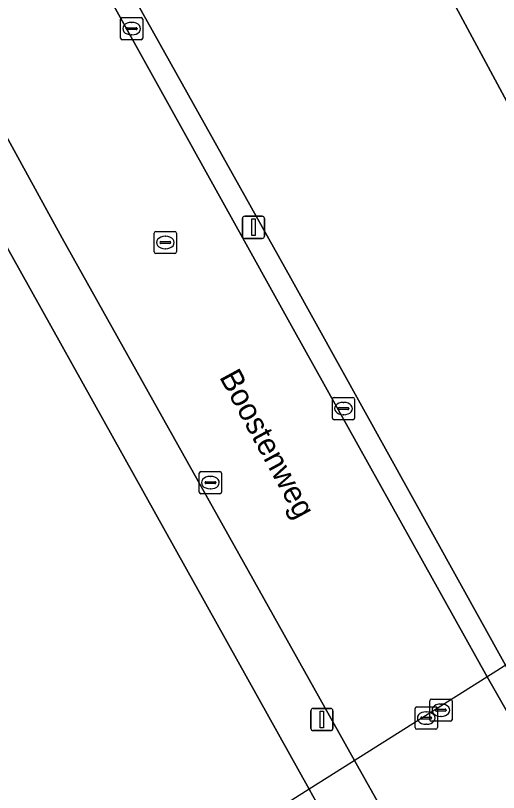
# Model space of a CAD drawing. Extents: x 159352 to 160617, y 385888 to 387323.
# Drawn here: x 160492.18 to 160513.92, y 386436.61 to 386471.62 of the extents above; entities that cross this region are included whole.
import ezdxf

# ---------------------------------------------------------------- set-up
doc = ezdxf.new("R2010")
doc.units = 0
for name, color, linetype in [('IMGEO_Duiker', 7, 'Continuous'), ('IMGEO_Groenvoorziening', 7, 'Continuous'), ('IMGEO_Kolk', 7, 'Continuous'), ('IMGEO_Lichtmast', 7, 'Continuous'), ('IMGEO_Openbare_ruimte_label', 7, 'Continuous'), ('IMGEO_Rijbaan_lokaal_open', 7, 'Continuous'), ('IMGEO_Rioolput', 7, 'Continuous'), ('IMGEO_Voetpad_open', 7, 'Continuous')]:
    doc.layers.add(name, color=color, linetype=linetype)

msp = doc.modelspace()

# ---------------------------------------------------------------- linework, layer by layer
at = {"layer": 'IMGEO_Duiker'}
msp.add_lwpolyline([(160517.528, 386444.42), (160517.387, 386444.331), (160517.26, 386444.251), (160516.242, 386443.608), (160514.5, 386442.508), (160513.671, 386441.984), (160507.706, 386438.218), (160505.396, 386436.759), (160502.884, 386435.174), (160502.579, 386434.98), (160502.449, 386434.899), (160502.342, 386434.831)], dxfattribs=at)
at = {"layer": 'IMGEO_Groenvoorziening'}
for points in [[(160492.847, 386530.451), (160495.304, 386503.038), (160516.169, 386464.269)], [(160516.169, 386464.269), (160495.304, 386503.038), (160492.847, 386530.451)], [(160469.756, 386522.183), (160470.25, 386521.387), (160479.875, 386504.111), (160490.371, 386485.186), (160504.566, 386459.793), (160514.241, 386442.344), (160514.613, 386441.673), (160514.696, 386441.497), (160515.236, 386440.506), (160516.808, 386441.505), (160517.502, 386441.937), (160516.417, 386443.376), (160516.242, 386443.608), (160515.376, 386444.757), (160536.68, 386462.748), (160541.163, 386466.496)], [(160503.114, 386434.905), (160503.195, 386434.778), (160503.269, 386434.634), (160503.331, 386434.485), (160503.379, 386434.33), (160503.413, 386434.172), (160503.433, 386434.011), (160503.438, 386433.849), (160503.429, 386433.687), (160503.405, 386433.527), (160503.367, 386433.37), (160503.315, 386433.216), (160503.25, 386433.068), (160506.37, 386435.01), (160505.56, 386436.463), (160505.396, 386436.759), (160483.578, 386475.916)]]:
    msp.add_lwpolyline(points, dxfattribs=at)
at = {"layer": 'IMGEO_Kolk'}
for p, q in [((160496.978, 386471.533), (160497.83, 386471.533)), ((160496.903, 386470.607), (160496.903, 386471.459)), ((160497.391, 386471.313), (160497.416, 386471.313)), ((160497.904, 386471.459), (160497.904, 386470.607)), ((160497.162, 386471.027), (160497.162, 386471.039)), ((160497.6, 386470.99), (160497.202, 386470.99)), ((160497.205, 386471.076), (160497.603, 386471.076)), ((160497.646, 386471.039), (160497.646, 386471.027)), ((160497.83, 386470.533), (160496.978, 386470.533)), ((160497.414, 386470.753), (160497.389, 386470.753)), ((160506.513, 386454.41), (160507.365, 386454.41)), ((160506.438, 386453.484), (160506.438, 386454.336)), ((160506.926, 386454.19), (160506.951, 386454.19)), ((160507.439, 386454.336), (160507.439, 386453.484)), ((160506.697, 386453.904), (160506.697, 386453.916)), ((160507.135, 386453.867), (160506.737, 386453.867)), ((160506.74, 386453.953), (160507.138, 386453.953)), ((160507.181, 386453.916), (160507.181, 386453.904)), ((160507.365, 386453.41), (160506.513, 386453.41)), ((160506.949, 386453.63), (160506.924, 386453.63)), ((160500.447, 386450.147), (160500.447, 386450.999)), ((160500.522, 386451.073), (160501.374, 386451.073)), ((160501.448, 386450.999), (160501.448, 386450.147)), ((160500.706, 386450.567), (160500.706, 386450.579)), ((160501.144, 386450.53), (160500.746, 386450.53)), ((160500.749, 386450.616), (160501.147, 386450.616)), ((160500.935, 386450.853), (160500.96, 386450.853)), ((160501.19, 386450.579), (160501.19, 386450.567)), ((160500.958, 386450.293), (160500.933, 386450.293)), ((160501.374, 386450.073), (160500.522, 386450.073))]:
    msp.add_line(p, q, dxfattribs=at)
for points in [[(160496.978, 386471.533), (160497.83, 386471.533)], [(160496.903, 386470.607), (160496.903, 386471.459)], [(160497.904, 386471.459), (160497.904, 386470.607)], [(160497.83, 386470.533), (160496.978, 386470.533)], [(160506.513, 386454.41), (160507.365, 386454.41)], [(160506.438, 386453.484), (160506.438, 386454.336)], [(160507.439, 386454.336), (160507.439, 386453.484)], [(160507.365, 386453.41), (160506.513, 386453.41)], [(160500.447, 386450.147), (160500.447, 386450.999)], [(160500.522, 386451.073), (160501.374, 386451.073)], [(160501.448, 386450.999), (160501.448, 386450.147)], [(160501.374, 386450.073), (160500.522, 386450.073)]]:
    msp.add_lwpolyline(points, dxfattribs=at)
for centre, radius, start, end in [((160496.98, 386471.457), 0.0765, 91.552, 178.448), ((160496.98, 386471.457), 0.0765, 91.552, 178.448), ((160497.828, 386471.457), 0.0765, 1.552, 88.448), ((160497.828, 386471.457), 0.0765, 1.552, 88.448), ((160497.202, 386471.036), 0.0403, 85.8775, 175.7526), ((160497.199, 386471.026), 0.0366, 178.938, 274.7102), ((160497.603, 386471.033), 0.043, 264.8664, 352.4533), ((160497.607, 386471.038), 0.0386, 1.7309, 96.639), ((160496.98, 386470.609), 0.0765, 181.552, 268.448), ((160496.98, 386470.609), 0.0765, 181.552, 268.448), ((160497.828, 386470.609), 0.0765, 271.552, 358.448), ((160497.828, 386470.609), 0.0765, 271.552, 358.448), ((160506.515, 386454.334), 0.0765, 91.552, 178.448), ((160506.515, 386454.334), 0.0765, 91.552, 178.448), ((160507.363, 386454.334), 0.0765, 1.552, 88.448), ((160507.363, 386454.334), 0.0765, 1.552, 88.448), ((160506.737, 386453.913), 0.0403, 85.8775, 175.7526), ((160506.734, 386453.903), 0.0366, 178.938, 274.7102), ((160507.138, 386453.91), 0.043, 264.8664, 352.4533), ((160507.142, 386453.915), 0.0386, 1.7309, 96.639), ((160506.515, 386453.486), 0.0765, 181.552, 268.448), ((160506.515, 386453.486), 0.0765, 181.552, 268.448), ((160507.363, 386453.486), 0.0765, 271.552, 358.448), ((160507.363, 386453.486), 0.0765, 271.552, 358.448), ((160500.524, 386450.997), 0.0765, 91.552, 178.448), ((160500.524, 386450.997), 0.0765, 91.552, 178.448), ((160501.372, 386450.997), 0.0765, 1.552, 88.448), ((160501.372, 386450.997), 0.0765, 1.552, 88.448), ((160500.746, 386450.576), 0.0403, 85.8775, 175.7526), ((160500.743, 386450.566), 0.0366, 178.938, 274.7102), ((160501.147, 386450.573), 0.043, 264.8664, 352.4533), ((160501.151, 386450.578), 0.0386, 1.7309, 96.639), ((160500.524, 386450.149), 0.0765, 181.552, 268.448), ((160500.524, 386450.149), 0.0765, 181.552, 268.448), ((160501.372, 386450.149), 0.0765, 271.552, 358.448), ((160501.372, 386450.149), 0.0765, 271.552, 358.448)]:
    msp.add_arc(centre, radius, start, end, dxfattribs=at)
for centre, major_axis, ratio, start_param, end_param in [((160497.39, 386471.033), (-0.387, 0.002), 0.722429, 4.712389, 7.853982), ((160497.415, 386471.033), (-0.39, 0.002), 0.717154, 1.570796, 4.712389), ((160506.925, 386453.91), (-0.387, 0.002), 0.722429, 4.712389, 7.853982), ((160506.95, 386453.91), (-0.39, 0.002), 0.717154, 1.570796, 4.712389), ((160500.934, 386450.573), (-0.387, 0.002), 0.722429, 4.712389, 7.853982), ((160500.959, 386450.573), (-0.39, 0.002), 0.717154, 1.570796, 4.712389)]:
    msp.add_ellipse(centre, major_axis=major_axis, ratio=ratio, start_param=start_param, end_param=end_param, dxfattribs=at)
at = {"layer": 'IMGEO_Lichtmast'}
for p, q in [((160502.392, 386461.681), (160502.392, 386462.481)), ((160502.392, 386462.481), (160502.392, 386461.681)), ((160502.492, 386462.581), (160503.282, 386462.581)), ((160503.282, 386462.581), (160502.492, 386462.581)), ((160503.382, 386462.481), (160503.382, 386461.681)), ((160503.382, 386461.681), (160503.382, 386462.481)), ((160503.282, 386461.581), (160502.492, 386461.581)), ((160502.492, 386461.581), (160503.282, 386461.581)), ((160505.572, 386440.396), (160506.362, 386440.396)), ((160506.362, 386440.396), (160505.572, 386440.396)), ((160505.472, 386439.496), (160505.472, 386440.296)), ((160505.472, 386440.296), (160505.472, 386439.496)), ((160506.462, 386440.296), (160506.462, 386439.496)), ((160506.462, 386439.496), (160506.462, 386440.296)), ((160506.362, 386439.396), (160505.572, 386439.396)), ((160505.572, 386439.396), (160506.362, 386439.396))]:
    msp.add_line(p, q, dxfattribs=at)
for points in [[(160502.812, 386462.456), (160502.962, 386462.456), (160502.962, 386461.706), (160502.812, 386461.706), (160502.812, 386462.456)], [(160505.892, 386440.271), (160506.042, 386440.271), (160506.042, 386439.521), (160505.892, 386439.521), (160505.892, 386440.271)]]:
    msp.add_lwpolyline(points, dxfattribs=at)
for centre, start, end in [((160502.492, 386462.481), 90, 180), ((160502.492, 386462.481), 90, 180), ((160503.282, 386462.481), 0, 90), ((160503.282, 386462.481), 360, 90), ((160502.492, 386461.681), 180, 270), ((160502.492, 386461.681), 180, 270), ((160503.282, 386461.681), 270, 0), ((160503.282, 386461.681), 270, 0), ((160505.572, 386440.296), 90, 180), ((160505.572, 386440.296), 90, 180), ((160506.362, 386440.296), 0, 90), ((160506.362, 386440.296), 360, 90), ((160505.572, 386439.496), 180, 270), ((160505.572, 386439.496), 180, 270), ((160506.362, 386439.496), 270, 0), ((160506.362, 386439.496), 270, 0)]:
    msp.add_arc(centre, 0.1, start, end, dxfattribs=at)
at = {"layer": 'IMGEO_Rijbaan_lokaal_open'}
for points in [[(160492.764, 386478.995), (160486.909, 386475.654), (160486.596, 386475.48), (160491.234, 386467.133), (160494.268, 386461.586), (160507.438, 386438.049), (160509.97, 386433.524), (160511.41, 386431.152)], [(160516.128, 386437.054), (160513.411, 386441.82), (160504.677, 386457.507), (160492.764, 386478.995)]]:
    msp.add_lwpolyline(points, dxfattribs=at)
at = {"layer": 'IMGEO_Rioolput'}
for p, q in [((160498.42, 386460.968), (160498.42, 386461.82)), ((160498.495, 386461.894), (160499.347, 386461.894)), ((160499.421, 386461.82), (160499.421, 386460.968)), ((160498.679, 386461.388), (160498.679, 386461.4)), ((160498.722, 386461.437), (160499.12, 386461.437)), ((160498.908, 386461.674), (160498.933, 386461.674)), ((160499.163, 386461.4), (160499.163, 386461.388)), ((160499.117, 386461.351), (160498.719, 386461.351)), ((160498.931, 386461.114), (160498.906, 386461.114)), ((160499.347, 386460.894), (160498.495, 386460.894)), ((160510.825, 386439.891), (160510.825, 386440.743)), ((160510.9, 386440.817), (160511.752, 386440.817)), ((160511.826, 386440.743), (160511.826, 386439.891)), ((160510.165, 386439.538), (160510.165, 386440.39)), ((160510.24, 386440.464), (160511.092, 386440.464)), ((160511.166, 386440.39), (160511.166, 386439.538)), ((160511.313, 386440.597), (160511.338, 386440.597)), ((160510.653, 386440.244), (160510.678, 386440.244)), ((160511.084, 386440.311), (160511.084, 386440.323)), ((160511.522, 386440.274), (160511.124, 386440.274)), ((160511.127, 386440.36), (160511.525, 386440.36)), ((160511.336, 386440.037), (160511.311, 386440.037)), ((160511.568, 386440.323), (160511.568, 386440.311)), ((160510.424, 386439.958), (160510.424, 386439.97)), ((160510.862, 386439.921), (160510.464, 386439.921)), ((160510.467, 386440.007), (160510.865, 386440.007)), ((160510.676, 386439.684), (160510.651, 386439.684)), ((160511.752, 386439.817), (160510.9, 386439.817)), ((160510.908, 386439.97), (160510.908, 386439.958)), ((160511.092, 386439.464), (160510.24, 386439.464))]:
    msp.add_line(p, q, dxfattribs=at)
for points in [[(160498.42, 386460.968), (160498.42, 386461.82)], [(160498.495, 386461.894), (160499.347, 386461.894)], [(160499.421, 386461.82), (160499.421, 386460.968)], [(160499.347, 386460.894), (160498.495, 386460.894)], [(160510.825, 386439.891), (160510.825, 386440.743)], [(160510.9, 386440.817), (160511.752, 386440.817)], [(160511.826, 386440.743), (160511.826, 386439.891)], [(160510.165, 386439.538), (160510.165, 386440.39)], [(160510.24, 386440.464), (160511.092, 386440.464)], [(160511.166, 386440.39), (160511.166, 386439.538)], [(160511.752, 386439.817), (160510.9, 386439.817)], [(160511.092, 386439.464), (160510.24, 386439.464)]]:
    msp.add_lwpolyline(points, dxfattribs=at)
for centre, radius, start, end in [((160498.497, 386461.818), 0.0765, 91.552, 178.448), ((160498.497, 386461.818), 0.0765, 91.552, 178.448), ((160499.345, 386461.818), 0.0765, 1.552, 88.448), ((160499.345, 386461.818), 0.0765, 1.552, 88.448), ((160498.719, 386461.397), 0.0403, 85.8775, 175.7526), ((160498.716, 386461.387), 0.0366, 178.938, 274.7102), ((160499.12, 386461.394), 0.043, 264.8664, 352.4533), ((160499.124, 386461.399), 0.0386, 1.7309, 96.639), ((160498.497, 386460.97), 0.0765, 181.552, 268.448), ((160498.497, 386460.97), 0.0765, 181.552, 268.448), ((160499.345, 386460.97), 0.0765, 271.552, 358.448), ((160499.345, 386460.97), 0.0765, 271.552, 358.448), ((160510.902, 386440.741), 0.0765, 91.552, 178.448), ((160510.902, 386440.741), 0.0765, 91.552, 178.448), ((160511.75, 386440.741), 0.0765, 1.552, 88.448), ((160511.75, 386440.741), 0.0765, 1.552, 88.448), ((160510.242, 386440.388), 0.0765, 91.552, 178.448), ((160510.242, 386440.388), 0.0765, 91.552, 178.448), ((160511.09, 386440.388), 0.0765, 1.552, 88.448), ((160511.09, 386440.388), 0.0765, 1.552, 88.448), ((160511.124, 386440.32), 0.0403, 85.8775, 175.7526), ((160511.121, 386440.31), 0.0366, 178.938, 274.7102), ((160511.525, 386440.317), 0.043, 264.8664, 352.4533), ((160511.529, 386440.322), 0.0386, 1.7309, 96.639), ((160510.464, 386439.967), 0.0403, 85.8775, 175.7526), ((160510.461, 386439.957), 0.0366, 178.938, 274.7102), ((160510.902, 386439.893), 0.0765, 181.552, 268.448), ((160510.902, 386439.893), 0.0765, 181.552, 268.448), ((160510.865, 386439.964), 0.043, 264.8664, 352.4533), ((160510.869, 386439.969), 0.0386, 1.7309, 96.639), ((160511.75, 386439.893), 0.0765, 271.552, 358.448), ((160511.75, 386439.893), 0.0765, 271.552, 358.448), ((160510.242, 386439.54), 0.0765, 181.552, 268.448), ((160510.242, 386439.54), 0.0765, 181.552, 268.448), ((160511.09, 386439.54), 0.0765, 271.552, 358.448), ((160511.09, 386439.54), 0.0765, 271.552, 358.448)]:
    msp.add_arc(centre, radius, start, end, dxfattribs=at)
for centre, major_axis, ratio, start_param, end_param in [((160498.907, 386461.394), (-0.387, 0.002), 0.722429, 4.712389, 7.853982), ((160498.932, 386461.394), (-0.39, 0.002), 0.717154, 1.570796, 4.712389), ((160511.312, 386440.317), (-0.387, 0.002), 0.722429, 4.712389, 7.853982), ((160511.337, 386440.317), (-0.39, 0.002), 0.717154, 1.570796, 4.712389), ((160510.652, 386439.964), (-0.387, 0.002), 0.722429, 4.712389, 7.853982), ((160510.677, 386439.964), (-0.39, 0.002), 0.717154, 1.570796, 4.712389)]:
    msp.add_ellipse(centre, major_axis=major_axis, ratio=ratio, start_param=start_param, end_param=end_param, dxfattribs=at)
at = {"layer": 'IMGEO_Voetpad_open'}
for points in [[(160455.983, 386525.511), (160456.393, 386524.825), (160457.909, 386522.111), (160464.516, 386510.282), (160465.99, 386507.653), (160470.244, 386500), (160478.865, 386484.493), (160480.645, 386481.308), (160481.62, 386479.563), (160483.578, 386475.916), (160505.396, 386436.759), (160505.56, 386436.463), (160506.37, 386435.01), (160507.071, 386433.752), (160507.485, 386432.818)], [(160515.553, 386439.924), (160515.236, 386440.506), (160514.696, 386441.497), (160514.613, 386441.673), (160514.241, 386442.344), (160504.566, 386459.793), (160490.371, 386485.186), (160479.875, 386504.111), (160470.25, 386521.387), (160469.756, 386522.183)], [(160468.978, 386521.632), (160469.415, 386520.912), (160474.841, 386511.167), (160482.505, 386497.446), (160491.405, 386481.448), (160492.764, 386478.995), (160504.677, 386457.507), (160513.411, 386441.82), (160516.128, 386437.054)], [(160494.268, 386461.586), (160491.234, 386467.133), (160486.596, 386475.48), (160485.232, 386477.936), (160477.069, 386492.63), (160468.48, 386508.454), (160462.629, 386518.626)], [(160507.256, 386431.825), (160507.361, 386431.868), (160509.97, 386433.524), (160507.438, 386438.049), (160494.268, 386461.586)]]:
    msp.add_lwpolyline(points, dxfattribs=at)

# ---------------------------------------------------------------- texts
at = {"layer": 'IMGEO_Openbare_ruimte_label'}
msp.add_text('Boostenweg', height=1, rotation=298.487, dxfattribs=at).set_placement((160501.331, 386455.336))

doc.saveas('drawing.dxf')
